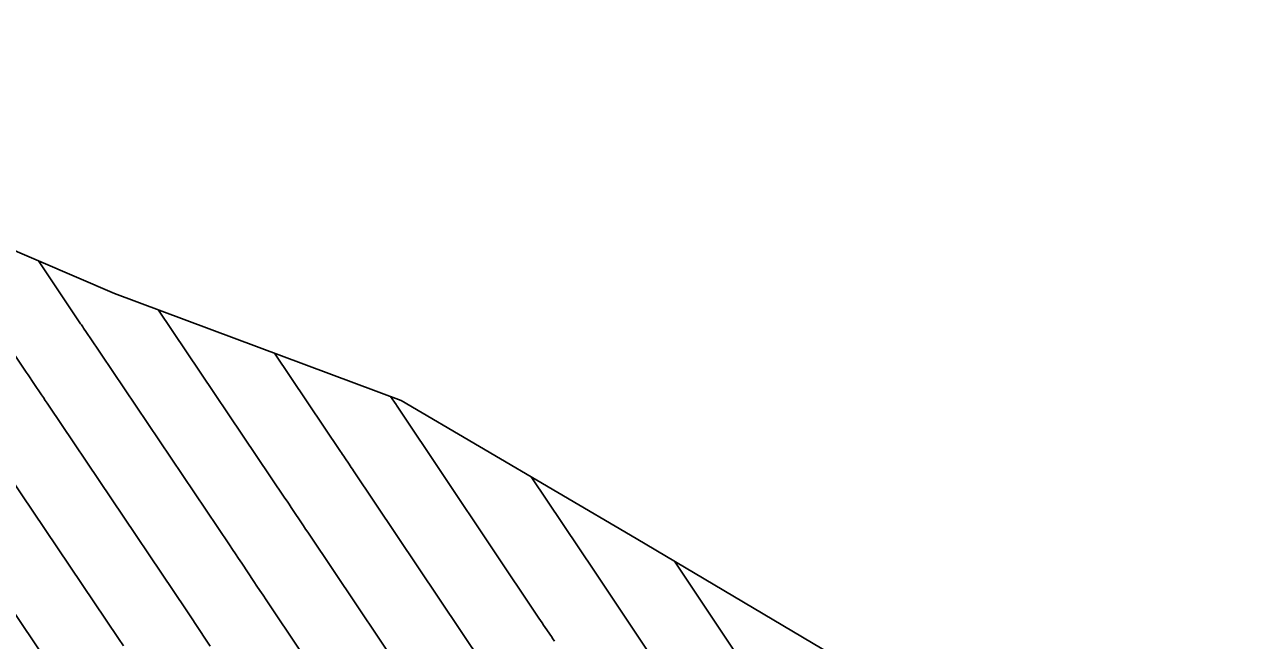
# Model space of a CAD drawing. Extents: x 954385 to 988206, y 1868364 to 1924553.
# Drawn here: x 956316 to 956367.3, y 1922383.9 to 1922409.4 of the extents above; entities that cross this region are included whole.
import ezdxf

# ---------------------------------------------------------------- set-up
doc = ezdxf.new("R2010")
doc.units = 0
for name, color, linetype in [('24', 7, 'Continuous'), ('6', 7, 'Continuous'), ('7', 7, 'Continuous')]:
    doc.layers.add(name, color=color, linetype=linetype)

msp = doc.modelspace()

# ---------------------------------------------------------------- linework, layer by layer
at = {"layer": '24'}
msp.add_lwpolyline([(956289.316, 1922414.801), (956298.929, 1922408.959), (956308.528, 1922403.109), (956319.777, 1922398.269), (956331.687, 1922393.832), (956341.462, 1922388.09), (956351.192, 1922382.32), (956360.934, 1922376.558), (956369.904, 1922370.322), (956373.461, 1922365.58), (956375.82, 1922362.219), (956381.68, 1922354.081), (956387.79, 1922346.096), (956392.674, 1922337.361), (956397.137, 1922328.369), (956398.602, 1922317.541), (956398.746, 1922305.906), (956396.78, 1922292.979), (956395.195, 1922280.287), (956393.915, 1922267.78), (956393.014, 1922255.506), (956394.759, 1922244.849), (956397.469, 1922234.784), (956401.428, 1922225.484)], dxfattribs=at)
at = {"layer": '6'}
for points in [[(956323.762, 1922383.622), (956323.594, 1922383.874), (956322.923, 1922384.88), (956322.755, 1922385.132), (956322.586, 1922385.383), (956322.418, 1922385.635), (956322.249, 1922385.886), (956317.063, 1922393.596), (956316.984, 1922393.714), (956316.905, 1922393.831), (956316.826, 1922393.949), (956316.747, 1922394.066), (956316.432, 1922394.537), (956316.353, 1922394.655), (956316.274, 1922394.772), (956316.195, 1922394.89), (956316.116, 1922395.007), (956311.537, 1922401.814)], [(956337.095, 1922390.655), (956339.75, 1922386.691), (956339.805, 1922386.609), (956339.86, 1922386.527), (956339.996, 1922386.323), (956340.051, 1922386.242), (956340.078, 1922386.201), (956345.631, 1922377.883)]]:
    msp.add_lwpolyline(points, dxfattribs=at)
at = {"layer": '7'}
for points in [[(956330.422, 1922379.065), (956326.081, 1922385.548), (956325.953, 1922385.738), (956325.826, 1922385.928), (956325.699, 1922386.118), (956325.572, 1922386.308), (956325.065, 1922387.068), (956324.938, 1922387.259), (956324.811, 1922387.449), (956324.684, 1922387.638), (956324.556, 1922387.828), (956318.737, 1922396.479), (956318.707, 1922396.524), (956318.677, 1922396.569), (956318.646, 1922396.614), (956318.616, 1922396.659), (956318.495, 1922396.839), (956318.465, 1922396.884), (956318.435, 1922396.929), (956318.405, 1922396.974), (956318.374, 1922397.019), (956316.62, 1922399.627)], [(956321.604, 1922397.588), (956326.863, 1922389.77), (956326.949, 1922389.642), (956327.035, 1922389.514), (956327.121, 1922389.385), (956327.207, 1922389.257), (956327.551, 1922388.742), (956327.637, 1922388.613), (956327.722, 1922388.485), (956327.808, 1922388.356), (956327.894, 1922388.228), (956332.754, 1922380.972)], [(956326.426, 1922395.792), (956329.17, 1922391.713), (956329.215, 1922391.646), (956329.26, 1922391.579), (956329.305, 1922391.512), (956329.35, 1922391.445), (956329.529, 1922391.176), (956329.574, 1922391.109), (956329.618, 1922391.042), (956329.663, 1922390.975), (956329.708, 1922390.908), (956335.086, 1922382.878)], [(956331.248, 1922393.995), (956331.477, 1922393.655), (956331.492, 1922393.633), (956331.522, 1922393.588), (956337.418, 1922384.784), (956337.483, 1922384.688), (956337.547, 1922384.591), (956337.612, 1922384.495), (956337.676, 1922384.399), (956337.934, 1922384.013), (956337.999, 1922383.916), (956338.063, 1922383.82)], [(956315.388, 1922390.714), (956319.942, 1922383.943), (956320.152, 1922383.631)], [(956313.714, 1922387.831), (956317.635, 1922382.001)], [(956343.049, 1922387.149), (956347.982, 1922379.759)]]:
    msp.add_lwpolyline(points, dxfattribs=at)

doc.saveas('drawing.dxf')
